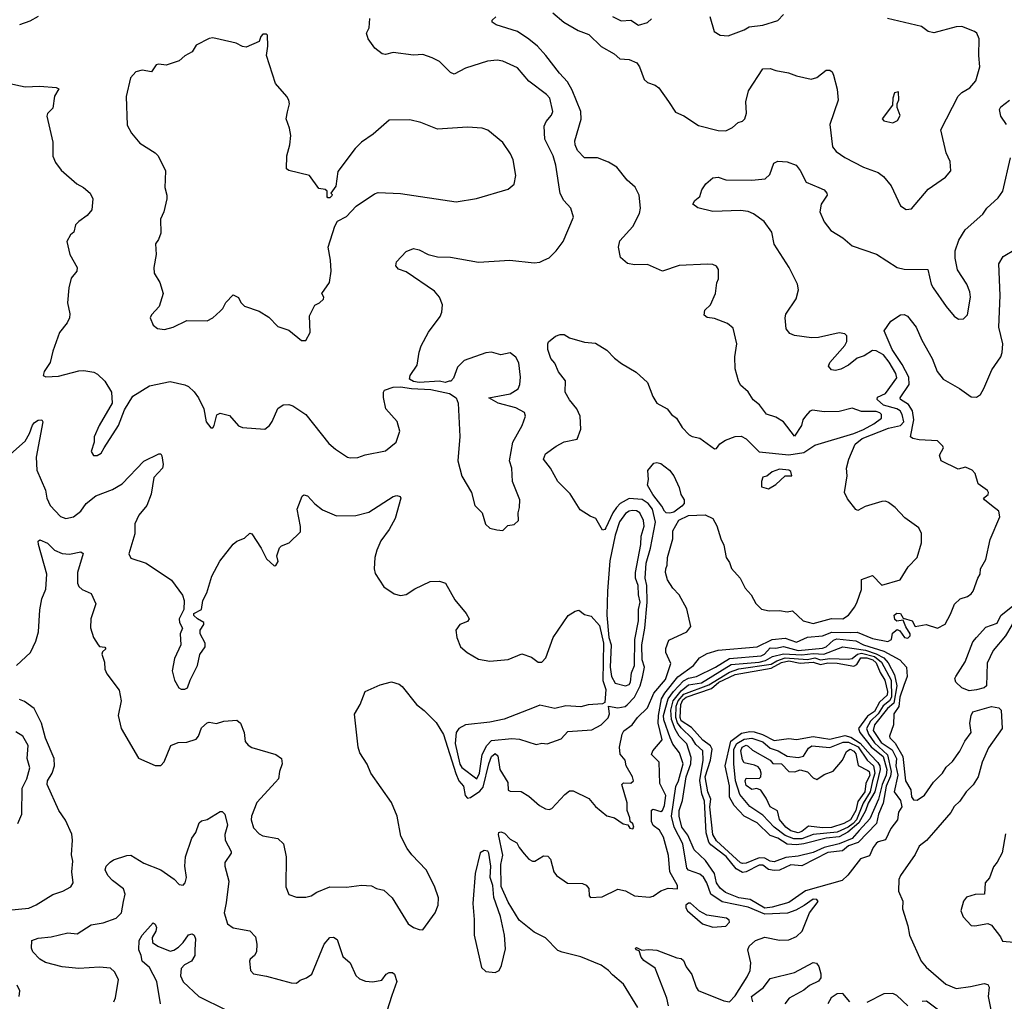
# Model space of a CAD drawing. Extents: x 1839239 to 1929705, y 762242 to 910352.
# Tile 358 of 429: x 1888586 to 1893884, y 864619 to 869898. Entities that reach past the tile are written whole.
import ezdxf

# ---------------------------------------------------------------- set-up
doc = ezdxf.new("R2010")
doc.units = 0

msp = doc.modelspace()

# ---------------------------------------------------------------- linework, layer by layer
at = {"layer": '0CON10XD'}
for points in [[(1888685, 869915.8), (1888640.3, 869889.7), (1888585, 869870.8)], [(1888905, 868813.3), (1888886.7, 868795), (1888876.7, 868755), (1888860, 868740), (1888840, 868705), (1888856.7, 868635), (1888896.2, 868565), (1888893.8, 868545), (1888863, 868507), (1888850.8, 868455), (1888843.1, 868375), (1888855.9, 868315.9), (1888854, 868295), (1888842.3, 868267.7), (1888801.2, 868215), (1888763.8, 868115), (1888750.8, 868055), (1888718, 868005), (1888713.3, 867985), (1888726.4, 867976.4), (1888795, 867981.1), (1888905, 868009.1), (1888930.5, 868010.5), (1888985, 868002.5), (1889005, 867992), (1889044.5, 867954.5), (1889080, 867895), (1889084, 867835), (1889014, 867715), (1888987.5, 867655), (1888987.5, 867625), (1888971.2, 867575), (1888983.9, 867553.9), (1889003.6, 867553.6), (1889025, 867566.7), (1889040, 867595), (1889117.5, 867715), (1889150.2, 867799.8), (1889195, 867872.5), (1889285, 867929.4), (1889395, 867952.5), (1889474.6, 867934.6), (1889494.5, 867924.5), (1889525, 867896), (1889547.5, 867865), (1889576.7, 867805), (1889588.8, 867735), (1889615, 867703.3), (1889625, 867702.5), (1889633.3, 867715), (1889647.7, 867772.3), (1889665, 867781.2), (1889715, 867770), (1889764.3, 867714.3), (1889785, 867704), (1889905, 867696.2), (1889930, 867715), (1889945, 867737.5), (1889975, 867806.7), (1890004.2, 867825.8), (1890035, 867827.5), (1890055, 867820.8), (1890125.8, 867775), (1890249.2, 867619.2), (1890285, 867588.6), (1890350, 867545), (1890365, 867540.8), (1890405, 867542.9), (1890445, 867557.1), (1890555, 867579.2), (1890612.5, 867625), (1890631.9, 867685), (1890616.6, 867736.6), (1890556.2, 867805), (1890543.6, 867866.4), (1890543.3, 867895), (1890548.8, 867905), (1890595, 867921.1), (1890635, 867923.6), (1890695, 867913.5), (1890798.8, 867908.8), (1890898.3, 867888.3), (1890933.8, 867865), (1890945.8, 867835.8), (1890954.5, 867655.5), (1890943.1, 867525), (1890965, 867442.5), (1891018, 867355), (1891035.8, 867285.8), (1891073.8, 867245), (1891093.3, 867185), (1891115, 867163.3), (1891153.6, 867153.6), (1891185, 867150), (1891213, 867177), (1891247, 867183), (1891270, 867205), (1891267.5, 867245), (1891276.1, 867273.9), (1891276.9, 867315), (1891236.9, 867415), (1891233.3, 867485), (1891220.9, 867525), (1891238.9, 867625), (1891290.3, 867715), (1891307.6, 867765), (1891301.5, 867785), (1891255, 867811), (1891161.2, 867835), (1891110, 867865), (1891225, 867885.5), (1891267.9, 867912.1), (1891277.1, 867935), (1891281.1, 867975), (1891272.4, 868052.4), (1891255, 868082.5), (1891225, 868106.2), (1891175, 868094.6), (1891125, 868110), (1891095, 868106.9), (1890977.5, 868065), (1890941.7, 868028.3), (1890920.5, 867969.5), (1890906.1, 867953.9), (1890897, 867953), (1890875, 867947.5), (1890845, 867953.3), (1890735, 867946.2), (1890705, 867951.2), (1890683.3, 867965), (1890687.5, 867985), (1890725, 868040), (1890735, 868110), (1890746.1, 868143.9), (1890785, 868216.7), (1890848.3, 868301.7), (1890857.5, 868325), (1890861.4, 868365), (1890844.2, 868405), (1890817.6, 868437.6), (1890665, 868542), (1890625, 868556.7), (1890610, 868575), (1890613.3, 868595), (1890665, 868651.2), (1890705, 868667.5), (1890735, 868660.8), (1890784.5, 868634.5), (1890835, 868622.9), (1890905, 868620), (1891055, 868593.1), (1891224.3, 868604.3), (1891355, 868590.8), (1891385, 868594), (1891406, 868604), (1891435, 868616.7), (1891473.3, 868655), (1891510, 868705), (1891566, 868835), (1891551.2, 868885), (1891514, 868925), (1891493.8, 868963.8), (1891471.8, 869115), (1891457.3, 869165), (1891412.5, 869255), (1891407.3, 869325), (1891419.2, 869350.8), (1891448.1, 869385), (1891454.4, 869405), (1891438.1, 869475), (1891420, 869495), (1891325, 869567.5), (1891265, 869638.6), (1891185, 869674.4), (1891155, 869680), (1891102.5, 869675), (1890985, 869636.9), (1890924.3, 869604.3), (1890905, 869614), (1890845, 869672.9), (1890805, 869692), (1890755, 869711.2), (1890705, 869707.5), (1890595, 869721.1), (1890555, 869710.8), (1890535.8, 869714.2), (1890496.2, 869745), (1890461.1, 869795), (1890452.9, 869825), (1890466.5, 869855), (1890470, 869905)], [(1892287.7, 868582.3), (1892134.1, 868575.9), (1892045, 868546), (1891965, 868581.1), (1891895, 868579.4), (1891856.6, 868586.6), (1891818.5, 868618.5), (1891807.7, 868675), (1891815, 868708.8), (1891885, 868786), (1891921.9, 868855), (1891926.9, 868885), (1891918.9, 868955), (1891897.9, 868997.9), (1891855.6, 869035), (1891800, 869105), (1891755, 869131.8), (1891695, 869154.6), (1891625, 869155.7), (1891586.9, 869195), (1891574.5, 869225), (1891573.2, 869246.8), (1891606.6, 869363.4), (1891604.7, 869405), (1891559, 869519), (1891532.9, 869562.9), (1891489.9, 869609.9), (1891417.5, 869705), (1891372.2, 869755), (1891325, 869793.6), (1891265, 869834.4), (1891150.7, 869870.7), (1891127.5, 869885), (1891127.5, 869895), (1891147.3, 869912.7)], [(1891454.2, 869935), (1891514.6, 869884.6), (1891590.5, 869840.5), (1891647.7, 869817.7), (1891714.3, 869754.3), (1891784.5, 869714.5), (1891815, 869688), (1891865, 869684.3), (1891906.2, 869666.2), (1891921.9, 869645), (1891947, 869577), (1891965, 869560.8), (1892005, 869546.7), (1892025, 869531.9), (1892077.8, 869457.8), (1892115, 869400), (1892160, 869380), (1892238.8, 869328.8), (1892345, 869301.9), (1892385, 869300.8), (1892422.1, 869317.9), (1892451.9, 869345), (1892475, 869352.2), (1892488.6, 869365), (1892497.1, 869395), (1892493.6, 869456.4), (1892507.5, 869515), (1892585, 869633.3), (1892625, 869636), (1892655, 869624), (1892722.7, 869612.7), (1892765, 869596.2), (1892845, 869578.8), (1892875, 869586.7), (1892925, 869626.2), (1892945, 869626.7), (1892957.5, 869617.5), (1892965, 869600), (1892983.8, 869525), (1892990.8, 869465), (1892945.8, 869335), (1892960, 869215), (1892979.4, 869189.4), (1893025, 869157.1), (1893126.7, 869105), (1893205, 869075.7), (1893234, 869055), (1893274.4, 869004.4), (1893325, 868896.7), (1893356.4, 868876.4), (1893385, 868881.2), (1893475, 868986), (1893568.3, 869051.7), (1893596, 869085), (1893592, 869135), (1893571.7, 869181.7), (1893542.2, 869305), (1893635, 869485.8), (1893655, 869506.9), (1893698.6, 869531.4), (1893730.2, 869569.8), (1893753.1, 869645), (1893746.9, 869705), (1893749.2, 869795), (1893736.2, 869825), (1893723.3, 869835), (1893655, 869862), (1893625, 869860), (1893505, 869828), (1893475, 869834.3), (1893438.8, 869861.2), (1893255, 869904.5)], [(1891775, 869915.7), (1891822.4, 869892.4), (1891875, 869895.5), (1891915, 869869.1), (1891965, 869882.5), (1891985, 869903.3)], [(1892298.8, 869915), (1892322.5, 869835), (1892355, 869814), (1892398.3, 869811.7), (1892485, 869844.3), (1892510.3, 869859.7), (1892585, 869867.9), (1892665, 869894.4), (1892695.8, 869925)], [(1890102.3, 868172.3), (1890125, 868173.3), (1890148.8, 868215), (1890146.2, 868305), (1890175, 868362.5), (1890200, 868375), (1890220, 868395), (1890222.5, 868405), (1890211.2, 868425), (1890252.9, 868485), (1890261.4, 868545), (1890258.5, 868605), (1890245.7, 868675), (1890282.4, 868787.6), (1890296.2, 868815), (1890345, 868840), (1890397.5, 868895), (1890495, 868961.2), (1890515, 868968), (1890635, 868964), (1890935, 868919.2), (1891043.2, 868936.8), (1891215, 868986.2), (1891245.9, 869014.1), (1891255, 869060), (1891241.1, 869145), (1891227, 869177), (1891185, 869238), (1891105, 869304), (1891075, 869314), (1890995, 869319.2), (1890835, 869309.2), (1890745, 869345.8), (1890685, 869358.8), (1890575, 869356.7), (1890487.3, 869282.7), (1890425, 869240), (1890391.2, 869205), (1890298.8, 869081.2), (1890287.3, 869002.7), (1890260, 868965), (1890267, 868957), (1890265, 868950), (1890255, 868940), (1890245, 868940), (1890240, 868945), (1890240, 868975), (1890230, 868985), (1890195, 868990), (1890145, 869060), (1890035, 869086.2), (1890021.2, 869095), (1890024, 869165), (1890040, 869225), (1890044.2, 869275), (1890038.6, 869315), (1890020, 869365), (1890027, 869403), (1890037.5, 869445), (1890034.2, 869465), (1890024, 869485), (1889962.5, 869555), (1889914.2, 869705), (1889921.2, 869755), (1889920, 869815), (1889915, 869820), (1889895, 869820), (1889883, 869807), (1889875, 869780), (1889805, 869750), (1889785, 869753.3), (1889751.3, 869771.3), (1889665, 869792), (1889625, 869801.2), (1889605, 869796.2), (1889535, 869761.2), (1889513.8, 869725), (1889475, 869703.8), (1889445, 869675.8), (1889375, 869653.8), (1889335, 869658.8), (1889320, 869655), (1889295, 869617.5), (1889245, 869626.7), (1889211.7, 869618.3), (1889183.3, 869585), (1889159.2, 869485), (1889165, 869330), (1889187.7, 869287.7), (1889233, 869233), (1889315, 869181.2), (1889331.2, 869165), (1889371.2, 869085), (1889369.3, 869039.3), (1889368, 868995), (1889378.8, 868955), (1889378, 868935), (1889361.2, 868865), (1889344, 868825), (1889345, 868750), (1889333.6, 868716.4), (1889317, 868693), (1889320, 868635), (1889307.5, 868565), (1889310, 868535), (1889340, 868485), (1889358, 868425), (1889335.8, 868355), (1889295, 868311.2), (1889287.5, 868295), (1889304.4, 868254.4), (1889327, 868237), (1889365, 868230.8), (1889412.5, 868245), (1889485, 868280), (1889595, 868278.8), (1889625, 868293.8), (1889665, 868330), (1889680, 868345), (1889695, 868377.5), (1889735, 868417.5), (1889763, 868403), (1889776.4, 868376.4), (1889795, 868357.5), (1889875, 868330), (1889927.3, 868297.3), (1889975, 868247.5), (1890035, 868228.8), (1890102.3, 868172.3)], [(1888525, 869556), (1888616.4, 869536.4), (1888695, 869540), (1888783, 869533), (1888796.1, 869526.1), (1888773.1, 869486.9), (1888765, 869422.5), (1888735.9, 869394.1), (1888731.7, 869378.3), (1888765, 869240), (1888764.5, 869164.5), (1888779.1, 869129.1), (1888809.1, 869089.1), (1888893.3, 869015), (1888930, 868995), (1888965.7, 868965.7), (1888980, 868935), (1888973.8, 868875), (1888948.8, 868845), (1888905, 868813.3)], [(1893285, 869344), (1893310, 869355), (1893323, 869383), (1893307.5, 869425), (1893307.5, 869445), (1893317, 869467), (1893315, 869510), (1893292.5, 869505), (1893283.3, 869475), (1893281.7, 869438.3), (1893227.5, 869365), (1893235, 869353.3), (1893285, 869344)], [(1893895.6, 869335), (1893865, 869378.8), (1893857.5, 869415), (1893865, 869430), (1893912.5, 869465)], [(1890817.7, 865237.7), (1890773.8, 865325), (1890695.6, 865405.6), (1890670.7, 865440.7), (1890636.6, 865506.6), (1890616.7, 865615), (1890587.2, 865687.2), (1890475.4, 865845.4), (1890455, 865894), (1890416.4, 865955), (1890407.3, 865985), (1890387.1, 866162.9), (1890418.9, 866215), (1890444.6, 866285), (1890525, 866319.7), (1890586.8, 866336.8), (1890627.5, 866325), (1890645, 866311.2), (1890721.2, 866215), (1890763.2, 866183.2), (1890827.4, 866117.4), (1890867, 866053), (1890932.8, 865842.8), (1890949, 865805), (1890974.2, 865775), (1890982.5, 865725), (1890995, 865711.6), (1891011.9, 865715), (1891061.6, 865748.4), (1891080.5, 865769.5), (1891110.1, 865895), (1891125.2, 865934.8), (1891145, 865950.4), (1891158.3, 865938.3), (1891169.8, 865865), (1891211.8, 865795), (1891213.6, 865753.6), (1891225, 865748.5), (1891285, 865747.1), (1891325, 865722), (1891382.3, 865672.3), (1891415, 865654.4), (1891435, 865650), (1891450, 865655), (1891519.7, 865730.3), (1891545, 865750), (1891565, 865750), (1891649.1, 865709.1), (1891685, 865666.7), (1891745, 865616.2), (1891785.8, 865605.8), (1891833, 865573), (1891858.3, 865568.3), (1891869.3, 865549.3), (1891885, 865546.7), (1891890, 865555), (1891885, 865572.5), (1891870, 865585), (1891869.2, 865605), (1891854.6, 865644.6), (1891855, 865686.7), (1891825.7, 865784.3), (1891835, 865794.2), (1891875, 865792.5), (1891888.1, 865805), (1891883.1, 865825), (1891849.4, 865885), (1891843.3, 865915), (1891817.3, 865947.3), (1891812.9, 865985), (1891828.6, 866055), (1891837.5, 866072.5), (1891881.2, 866105), (1891910.6, 866145), (1891963.3, 866196.7), (1891998.9, 866275), (1892061.4, 866348.6), (1892089.5, 866435), (1892062.3, 866495), (1892063.5, 866516.5), (1892078.6, 866561.4), (1892175.8, 866605), (1892198.1, 866635), (1892175, 866730), (1892134.2, 866804.2), (1892099.7, 866839.7), (1892072.4, 866885), (1892060.4, 866925), (1892063.4, 866945), (1892070.5, 866965), (1892071.8, 867005), (1892101.1, 867105), (1892100.6, 867149.4), (1892133.1, 867206.9), (1892185, 867230.5), (1892275, 867235.7), (1892315.5, 867215.5), (1892336.5, 867175), (1892358.3, 867105), (1892375, 867071.9), (1892387.1, 867005), (1892405, 866978.2), (1892415.6, 866945.6), (1892463.4, 866895), (1892490.1, 866840.1), (1892521.1, 866805), (1892547.9, 866757.9), (1892578.3, 866728.3), (1892618.6, 866718.6), (1892675, 866719.7), (1892715, 866713.3), (1892745, 866718.1), (1892801.4, 866665), (1892855, 866650.2), (1892955, 866678.1), (1893015, 866675.9), (1893045, 866695.8), (1893080.2, 866739.8), (1893092.7, 866767.3), (1893115.9, 866834.1), (1893115, 866886.7), (1893175, 866908.6), (1893225, 866856), (1893323.3, 866885), (1893365.8, 866955), (1893415, 867006.2), (1893438.5, 867085), (1893439.2, 867135), (1893424, 867165), (1893348.3, 867218.3), (1893296.7, 867275), (1893260.7, 867300.7), (1893245, 867308.1), (1893225, 867306.5), (1893135, 867279.1), (1893095, 867258.6), (1893085, 867263.3), (1893040.8, 867320.8), (1893023.4, 867355), (1893038.6, 867445), (1893034.2, 867485), (1893047.8, 867535), (1893080.9, 867615), (1893120, 867645), (1893260.9, 867700.9), (1893325.1, 867714.9), (1893342.6, 867735), (1893334.7, 867774.7), (1893323.1, 867795), (1893305, 867805.8), (1893233.9, 867825), (1893199.8, 867855), (1893201.5, 867868.5), (1893245, 867886.7), (1893305, 867971.2), (1893300, 867995), (1893265, 868056.7), (1893234.6, 868095), (1893195, 868117.3), (1893175, 868119), (1893129.5, 868090.5), (1893092.9, 868077.1), (1893045, 868040.3), (1893005, 868018.9), (1892975, 868012), (1892953.3, 868015), (1892938, 868035), (1892944.4, 868055), (1893026.7, 868145), (1893037.1, 868167.1), (1893037, 868197), (1893025, 868209.2), (1892995, 868213.1), (1892885, 868188.5), (1892846.4, 868186.4), (1892755, 868200), (1892729.3, 868209.3), (1892710, 868235), (1892704, 868295), (1892708, 868315), (1892763.2, 868396.8), (1892775.8, 868445), (1892770.8, 868475), (1892725.8, 868565), (1892645, 868691.2), (1892633.6, 868755), (1892591.7, 868811.7), (1892535, 868852.9), (1892505, 868866.7), (1892465, 868871.1), (1892315, 868866.4), (1892235, 868886.9), (1892208, 868905), (1892219.2, 868925), (1892245, 868946.9), (1892257.1, 868982.9), (1892278.8, 869015), (1892315, 869048), (1892345, 869050.6), (1892385, 869037.3), (1892524.7, 869035.3), (1892597.1, 869042.9), (1892623.1, 869065), (1892644.5, 869125.5), (1892665, 869137.5), (1892715, 869134.3), (1892763.8, 869115), (1892786.4, 869086.4), (1892817.5, 869025), (1892885.4, 868995.4), (1892915, 868982.9), (1892929.2, 868965), (1892930, 868955), (1892898.8, 868905), (1892890.8, 868865), (1892915, 868811.2), (1892950.8, 868765), (1893015, 868724.5), (1893065, 868682.3), (1893196.3, 868636.3), (1893306.7, 868565), (1893345, 868555.5), (1893472.5, 868555), (1893490, 868475), (1893501.4, 868455), (1893571.4, 868355), (1893615, 868303.8), (1893637.7, 868287.7), (1893665, 868288.8), (1893685, 868310), (1893702.2, 868405), (1893698.5, 868435), (1893682.2, 868475), (1893632.4, 868552.4), (1893620, 868615), (1893620, 868655), (1893638.6, 868711.4), (1893672.7, 868767.3), (1893768.7, 868851.3), (1893790.6, 868885), (1893851, 868939), (1893876.4, 868975), (1893918, 869155)], [(1891911.9, 864585), (1891835, 864710), (1891775, 864760), (1891755, 864784.4), (1891715, 864812.5), (1891605, 864858.1), (1891505, 864881.9), (1891482.4, 864892.4), (1891415, 864960.5), (1891355, 864990.5), (1891274.4, 865055), (1891215, 865150.8), (1891176.3, 865236.3), (1891175.8, 865355), (1891186.1, 865405), (1891161.8, 865515), (1891165, 865525.8), (1891175, 865530), (1891195, 865523.1), (1891225, 865490.8), (1891260.9, 865470.9), (1891273.1, 865445), (1891301.1, 865411.1), (1891325, 865382.9), (1891345, 865371.4), (1891357.8, 865372.2), (1891405, 865400.8), (1891428.7, 865398.7), (1891442.2, 865382.2), (1891460.6, 865315), (1891475, 865295.8), (1891534, 865254), (1891615, 865251.4), (1891633.6, 865243.6), (1891648.5, 865225), (1891650, 865185), (1891656.8, 865176.8), (1891720.3, 865179.7), (1891805, 865222.2), (1891845, 865212.9), (1891895, 865185.5), (1891975, 865179.4), (1891995, 865183.1), (1892036.6, 865213.4), (1892075, 865226.9), (1892125, 865222.5), (1892125, 865241.2), (1892083.8, 865315), (1892076.7, 865403.3), (1892050.5, 865500.5), (1892029.5, 865539.5), (1891994.1, 865564.1), (1891984.8, 865585), (1891985, 865646.7), (1891995, 865651.2), (1892035, 865639.5), (1892045.2, 865644.8), (1892055, 865671.2), (1892062.8, 865725), (1892029.6, 865789.6), (1892027.5, 865905), (1891986.2, 865946.2), (1891992.2, 865965), (1892042.7, 866025), (1892021.5, 866115), (1892023, 866155), (1892039.8, 866245), (1892056.7, 866275), (1892126.7, 866363.3), (1892211.2, 866425), (1892243.2, 866465), (1892285, 866489.3), (1892345, 866506.9), (1892555, 866525.2), (1892635, 866564.6), (1892705, 866571.9), (1892765, 866550.6), (1892825, 866577.6), (1892905, 866583.9), (1892956.4, 866603.6), (1893055, 866601.8), (1893093.1, 866603.1), (1893175, 866570.3), (1893256.5, 866553.5), (1893276.4, 866563.6), (1893281.7, 866598.3), (1893307.3, 866617.3), (1893321.1, 866611.1), (1893346.7, 866575), (1893365, 866571.8), (1893378.1, 866585), (1893378, 866595), (1893353.3, 866633.3), (1893339.2, 866669.2), (1893305, 866662.5), (1893295, 866672), (1893290.7, 866695), (1893305, 866706.8), (1893325, 866703.6), (1893340, 866680), (1893388, 866665), (1893405, 866633.8), (1893464.2, 866644.2), (1893523.9, 866626.1), (1893565, 866646.7), (1893595, 866700), (1893615.6, 866755), (1893646.4, 866783.6), (1893685.2, 866794.8), (1893705, 866810.9), (1893716.3, 866825), (1893740.6, 866895), (1893754.1, 866915), (1893755.2, 866945), (1893785.2, 866995), (1893807.6, 867102.4), (1893859.1, 867225), (1893854.4, 867255), (1893815.6, 867285.6), (1893776.7, 867315), (1893772.5, 867325), (1893796.7, 867345), (1893798.8, 867355), (1893793.3, 867365), (1893742.5, 867402.5), (1893727.3, 867457.3), (1893711.8, 867475), (1893675, 867491.7), (1893635, 867480.7), (1893544.5, 867524.5), (1893536, 867555), (1893556.7, 867595), (1893553.8, 867605), (1893525, 867632.5), (1893425, 867638.2), (1893392.5, 867645), (1893378.8, 867655), (1893397.5, 867745), (1893389.2, 867795), (1893368.2, 867828.2), (1893326.1, 867855), (1893322.7, 867865), (1893372.2, 867935), (1893369.4, 867975), (1893333.5, 868043.5), (1893280.6, 868125), (1893237.2, 868225), (1893273.2, 868276.8), (1893325, 868310), (1893345, 868312), (1893362.7, 868302.7), (1893410, 868245), (1893440.6, 868175), (1893495, 868076.2), (1893523.1, 868005), (1893555, 867964.3), (1893643.7, 867913.7), (1893705, 867869.4), (1893735, 867866.9), (1893755, 867882.9), (1893774.5, 867915), (1893816.4, 868015), (1893864.4, 868085), (1893872.8, 868107.2), (1893875.4, 868155), (1893854.8, 868245), (1893862.5, 868415), (1893854.2, 868585), (1893878, 868625), (1893945, 868664.4)], [(1888505, 867533.1), (1888615, 867630.4), (1888638.5, 867671.5), (1888655, 867716.9), (1888665, 867731.5), (1888685, 867744.4), (1888706.1, 867746.1), (1888710, 867735), (1888674.4, 867545), (1888678.5, 867475), (1888725, 867368), (1888732.3, 867325), (1888749.5, 867285), (1888805, 867225.8), (1888835, 867215.6), (1888875, 867223.3), (1888914.4, 867255), (1888944.2, 867295.8), (1888995, 867336.9), (1889085, 867371.8), (1889138.1, 867401.9), (1889255, 867524.2), (1889335, 867563.3), (1889345, 867562.5), (1889351.7, 867551.7), (1889358.6, 867505), (1889354.4, 867485), (1889308.2, 867435), (1889293.1, 867346.9), (1889270.8, 867285), (1889227.5, 867232.5), (1889205.9, 867185.9), (1889205, 867132.5), (1889174, 867025), (1889185, 867002), (1889266.2, 866975), (1889403, 866883), (1889462.7, 866802.7), (1889471.2, 866775), (1889470, 866725), (1889443.8, 866675), (1889446.7, 866655), (1889462.5, 866625), (1889450, 866595), (1889452.5, 866535), (1889418.3, 866461.7), (1889406.2, 866395), (1889418.8, 866345), (1889443.3, 866305), (1889455, 866296.7), (1889475, 866296.7), (1889488.8, 866305), (1889502.9, 866345), (1889542.5, 866425), (1889555.8, 866484.2), (1889583.8, 866525), (1889583.8, 866545), (1889557.5, 866595), (1889557.5, 866615), (1889577.5, 866645), (1889576.7, 866655), (1889542.5, 866675), (1889524, 866694), (1889522.5, 866705), (1889563.6, 866726.4), (1889571.2, 866775), (1889594, 866815), (1889620, 866905), (1889663.8, 866985), (1889735, 867076.7), (1889755, 867093.8), (1889795, 867110), (1889825, 867136.7), (1889835, 867133.3), (1889886.2, 867055), (1889915, 866997.5), (1889955, 866960), (1889965, 866962.5), (1889976.1, 866983.9), (1889970, 867015), (1889985, 867056.7), (1889995, 867068.8), (1890036.7, 867085), (1890096.6, 867143.4), (1890097.9, 867172.1), (1890080, 867265), (1890106.7, 867335), (1890115, 867343.3), (1890135, 867336.7), (1890175, 867293.8), (1890215, 867262), (1890290.3, 867230.3), (1890395, 867231.9), (1890465, 867250), (1890595, 867333.8), (1890615, 867338.8), (1890633, 867333), (1890636.7, 867325), (1890605.6, 867215), (1890575, 867155.8), (1890529.4, 867095), (1890508.1, 867045), (1890496.9, 867005), (1890493.3, 866945), (1890498.9, 866918.9), (1890545, 866848), (1890600.9, 866810.9), (1890635, 866800.8), (1890665, 866805.8), (1890712.4, 866837.6), (1890795, 866876.9), (1890845, 866877.5), (1890877.7, 866867.7), (1890927.4, 866777.4), (1890989.2, 866705), (1891003.8, 866675), (1890995, 866662), (1890954.2, 866645.8), (1890932.5, 866615), (1890937.5, 866575), (1890957.5, 866525), (1890994.2, 866494.2), (1891055, 866458), (1891115, 866448), (1891215, 866456.2), (1891287.7, 866487.7), (1891339.5, 866469.5), (1891375, 866443.3), (1891395, 866442.5), (1891416.7, 866465), (1891457.1, 866575), (1891536.4, 866693.6), (1891575, 866717.5), (1891595, 866722), (1891625, 866698), (1891660.3, 866690.3), (1891705, 866639.4), (1891727.2, 866545), (1891724.5, 866344.5), (1891740.7, 866295), (1891734, 866226), (1891722.3, 866217.7), (1891645, 866212.9), (1891605, 866202.5), (1891525, 866208), (1891465, 866193.5), (1891385, 866211.9), (1891355, 866199.5), (1891193.6, 866136.4), (1891115, 866120.5), (1890984.2, 866105.8), (1890948.3, 866085), (1890934.8, 866065), (1890929.9, 866005), (1890955, 865893.8), (1890965.1, 865875.1), (1891045, 865815.9), (1891059.6, 865845), (1891074.1, 865945), (1891099.5, 865995), (1891125, 866021), (1891235, 866032), (1891275, 866027.5), (1891365, 866000.5), (1891395, 866007.4), (1891425, 866003), (1891499.8, 866030.2), (1891535, 866068.8), (1891665, 866077.7), (1891714.2, 866105), (1891752.5, 866142.5), (1891760, 866165), (1891753.8, 866205), (1891805, 866197.6), (1891844.7, 866204.7), (1891855, 866212.7), (1891894.8, 866255), (1891925.1, 866314.9), (1891937.5, 866362.5), (1891948, 866415), (1891935.5, 866455.5), (1891934.2, 866535), (1891950.4, 866625), (1891962.6, 866765), (1891960.9, 866855), (1891952.3, 866895), (1891957.5, 866975), (1891979.7, 867055), (1892006.4, 867195), (1891991.2, 867265), (1891967.8, 867295), (1891935, 867317.1), (1891865, 867323.1), (1891816.8, 867295), (1891797, 867275), (1891776.8, 867245), (1891740.6, 867165), (1891735, 867156), (1891722.7, 867152.7), (1891686, 867215), (1891655, 867228), (1891602.6, 867262.6), (1891547.6, 867347.6), (1891481.9, 867415), (1891441.9, 867485), (1891404.4, 867535), (1891415, 867563.8), (1891473.3, 867605), (1891515, 867627.5), (1891585, 867642.5), (1891606, 867695), (1891601.4, 867765), (1891584.3, 867805), (1891543.7, 867853.7), (1891521.9, 867895), (1891522.5, 867955), (1891484.7, 868004.7), (1891465, 868050), (1891444.5, 868075), (1891427.3, 868125), (1891427.3, 868155), (1891431.8, 868165), (1891470, 868195), (1891495, 868205.3), (1891515, 868204.4), (1891545, 868187.1), (1891625, 868163.8), (1891685, 868158), (1891745, 868120), (1891786.8, 868076.8), (1891825, 868048), (1891902.4, 868002.4), (1891965, 867946), (1891992, 867872), (1892014.6, 867834.6), (1892070, 867805), (1892093.8, 867775), (1892120, 867755), (1892150.8, 867705), (1892189.2, 867665), (1892205, 867655.6), (1892246.4, 867646.4), (1892325, 867590), (1892335, 867592.5), (1892354.1, 867615.9), (1892384.4, 867635.6), (1892435, 867655.6), (1892467.5, 867657.5), (1892495, 867643.8), (1892565, 867574), (1892725, 867558.2), (1892805, 867570.6), (1892865, 867609.5), (1893075, 867671.7), (1893125.9, 867694.1), (1893182.8, 867725), (1893222.3, 867755), (1893222.9, 867775), (1893215, 867782.9), (1893195, 867790.2), (1893115, 867791), (1893065, 867807.9), (1892995, 867790.2), (1892915, 867788.5), (1892851.4, 867798.6), (1892837.7, 867792.3), (1892813.8, 867766.2), (1892800.6, 867745), (1892792.7, 867715), (1892755, 867657.5), (1892696.2, 867735), (1892655, 867760), (1892605, 867776.2), (1892567, 867827), (1892532.7, 867852.7), (1892505, 867896.7), (1892465, 867932.5), (1892453.8, 867955), (1892435, 868020), (1892433.6, 868085), (1892444.5, 868155), (1892425, 868238), (1892395, 868264.2), (1892325, 868291.5), (1892285, 868295.5), (1892269.6, 868309.6), (1892273.3, 868335), (1892302.5, 868365), (1892330, 868425), (1892337.3, 868482.7), (1892346, 868505), (1892346.7, 868555), (1892335, 868572.5), (1892315, 868581.2), (1892287.7, 868582.3)], [(1892085, 867243.9), (1892065, 867245.4), (1892055, 867254.5), (1892042, 867282), (1891992.7, 867345), (1891963.8, 867395), (1891970, 867425), (1891966.1, 867473.9), (1891998, 867512), (1892015, 867515.7), (1892035, 867510.8), (1892083.3, 867475), (1892105.6, 867445), (1892135, 867381.1), (1892143.7, 867343.7), (1892161.8, 867315), (1892160.6, 867295), (1892149.2, 867280.8), (1892105, 867248.7), (1892085, 867243.9)], [(1892615, 867374.3), (1892655, 867397.5), (1892705, 867443.8), (1892740, 867445), (1892735, 867467.5), (1892725, 867476), (1892675, 867480.8), (1892634.3, 867465.7), (1892607, 867443), (1892585, 867437.5), (1892577.5, 867415), (1892577.5, 867385), (1892615, 867374.3)], [(1891845, 866314.8), (1891865, 866322.4), (1891872.6, 866335), (1891878.4, 866385), (1891894.9, 866425), (1891895.4, 866565), (1891915.6, 866664.4), (1891915.1, 866725), (1891924, 866765), (1891915.5, 866804.5), (1891914.4, 866854.4), (1891899.9, 866895), (1891899.9, 866925), (1891928.2, 867075), (1891930.7, 867119.3), (1891946.7, 867173.3), (1891942.4, 867205), (1891923.4, 867245), (1891905, 867256), (1891882.3, 867257.7), (1891865, 867254.8), (1891845, 867241.8), (1891812.9, 867197.1), (1891789.3, 867125), (1891762.2, 866987.8), (1891748.8, 866825), (1891745.6, 866695), (1891756.2, 866575), (1891767.9, 866535), (1891762.5, 866415), (1891769.6, 866365), (1891790.4, 866330.4), (1891845, 866314.8)], [(1888568.8, 866425), (1888644.6, 866495), (1888673.2, 866555), (1888687.9, 866605), (1888695.4, 866724.6), (1888706, 866784), (1888726.4, 866835), (1888732.5, 866915), (1888687.1, 867075), (1888686.2, 867093.8), (1888695, 867101.2), (1888735, 867082.5), (1888774, 867044), (1888815, 867027.5), (1888855, 867022.7), (1888915.5, 867035.5), (1888927.8, 867027.8), (1888896.7, 866925), (1888897.5, 866867.5), (1888905, 866850), (1888922.8, 866832.8), (1888971.2, 866811.2), (1888995.6, 866755.6), (1888969.4, 866675), (1888967.9, 866627.9), (1888984, 866575), (1889008.8, 866535), (1889015, 866526.7), (1889045, 866522.5), (1889050, 866515), (1889031.2, 866498.8), (1889028.6, 866485), (1889042.1, 866442.1), (1889044.4, 866405), (1889055, 866380), (1889121.2, 866291.2), (1889132.6, 866235), (1889115.4, 866155), (1889132.7, 866085), (1889225, 865926), (1889315, 865886.2), (1889345, 865886.2), (1889364.2, 865905.8), (1889400, 865995), (1889439.7, 866010.3), (1889485, 866011.5), (1889535, 866027.8), (1889548.5, 866045), (1889565, 866089.4), (1889594.2, 866115.8), (1889605, 866119.6), (1889645, 866113.3), (1889685, 866126), (1889755, 866130), (1889774, 866115), (1889794, 866065), (1889800, 866015), (1889815, 865996), (1889835, 865982.9), (1889965, 865945.7), (1889994.3, 865924.3), (1889998.1, 865895), (1889983.6, 865855), (1889978.1, 865815), (1889963.3, 865796.7), (1889862.4, 865687.6), (1889833.3, 865615), (1889831.2, 865595), (1889845, 865550.8), (1889875, 865518.9), (1889895, 865509.1), (1889974.6, 865494.6), (1890005, 865466.2), (1890019.1, 865395), (1890018.8, 865235), (1890035, 865193.8), (1890075, 865178), (1890125, 865178.8), (1890155, 865186), (1890185, 865205.8), (1890255, 865234.4), (1890345, 865232.2), (1890425, 865244), (1890479.1, 865239.1), (1890506.7, 865225), (1890545, 865215.8), (1890590, 865175), (1890676.2, 865035), (1890705, 865015.8), (1890735, 865004), (1890755, 865003.3), (1890822.5, 865095), (1890837.5, 865135), (1890840, 865175), (1890817.7, 865237.7)], [(1893695, 866287.9), (1893654.5, 866305), (1893623.5, 866335), (1893618.6, 866355), (1893622.9, 866365), (1893673.6, 866445), (1893715, 866551.2), (1893735, 866576), (1893785, 866631.2), (1893845, 866652.5), (1893866.1, 866693.9), (1893965, 866773.3), (1893974, 866764), (1893974.4, 866745), (1893925, 866642), (1893890, 866585), (1893824.6, 866505.4), (1893792.4, 866437.6), (1893787.3, 866315), (1893775, 866303.9), (1893735, 866293.7), (1893695, 866287.9)], [(1892076.5, 864595), (1892067.6, 864635), (1892005, 864797.1), (1891945, 864838.5), (1891930, 864855), (1891919.3, 864889.3), (1891902.5, 864895), (1891900, 864905), (1891905, 864907.5), (1891933.6, 864893.6), (1891972.1, 864897.9), (1892015, 864893.8), (1892121.7, 864851.7), (1892145, 864848.1), (1892157.6, 864837.6), (1892173, 864803), (1892203.5, 864763.5), (1892225.3, 864695.3), (1892237.3, 864677.3), (1892375, 864621.1), (1892405, 864616), (1892435, 864648.6), (1892500.8, 864749.2), (1892516.1, 864783.9), (1892520.9, 864825), (1892504, 864895), (1892510.4, 864915), (1892545, 864946.4), (1892595, 864964), (1892675, 864947.5), (1892725, 864948.9), (1892765, 864966.9), (1892796.7, 864995), (1892836.4, 865095), (1892881.5, 865155), (1892875, 865166.4), (1892855, 865168.1), (1892806.3, 865133.7), (1892761.7, 865108.3), (1892717.7, 865092.3), (1892595, 865087.8), (1892505, 865125.4), (1892365, 865154), (1892304.5, 865194.5), (1892284.1, 865255), (1892265, 865286.3), (1892245, 865301.9), (1892185, 865323.2), (1892175, 865334.5), (1892154.2, 865465), (1892107.6, 865555), (1892094, 865615), (1892115.7, 865774.3), (1892130.9, 865805), (1892155.9, 865895), (1892136.3, 865955), (1892101.2, 866001.2), (1892086.3, 866035), (1892052.6, 866132.6), (1892050.9, 866155), (1892075.2, 866245), (1892103.5, 866285), (1892158.3, 866341.7), (1892185, 866357), (1892226.9, 866365), (1892330.2, 866415), (1892405, 866462.9), (1892575, 866476.4), (1892594, 866486), (1892625, 866518.7), (1892655, 866517.2), (1892695, 866527.6), (1892775, 866504.9), (1892905, 866518.4), (1892925, 866525.4), (1892965, 866561.3), (1892982.7, 866567.3), (1893085, 866557.9), (1893125.8, 866535), (1893235, 866501.7), (1893322.5, 866455), (1893357.5, 866415), (1893360.6, 866365), (1893342.5, 866317.5), (1893322.4, 866255), (1893316.2, 866203.8), (1893290, 866165), (1893288.2, 866105), (1893265.4, 866045), (1893267.8, 866035), (1893296.6, 866006.6), (1893338.7, 865935), (1893351.6, 865805), (1893380.4, 865755), (1893385, 865718), (1893395, 865702.5), (1893415, 865699.4), (1893455, 865727.7), (1893502.4, 865797.6), (1893551.8, 865845), (1893571.4, 865878.6), (1893605, 865907.5), (1893645, 865963.5), (1893672.4, 866017.6), (1893705.3, 866065), (1893699.1, 866115), (1893705.5, 866155), (1893715, 866175.5), (1893815, 866204.7), (1893855, 866197.6), (1893867.7, 866185), (1893872.5, 866085), (1893798.8, 865981.2), (1893765.2, 865904.8), (1893743.8, 865826.2), (1893716.7, 865783.3), (1893678.8, 865745), (1893645, 865695.4), (1893613.7, 865666.3), (1893596.5, 865633.5), (1893503.4, 865526.6), (1893465, 865483.7), (1893425, 865453.5), (1893405, 865407.3), (1893325.1, 865294.9), (1893316.3, 865273.7), (1893315, 865210.8), (1893337.6, 865157.6), (1893336.8, 865115), (1893365.6, 865025), (1893373.3, 864975), (1893437, 864835), (1893462.9, 864802.9), (1893570.1, 864710.1), (1893625, 864687.2), (1893701.4, 864698.6), (1893775, 864714.3), (1893795, 864708), (1893802, 864695), (1893796.7, 864645), (1893815.3, 864555)], [(1892595, 865120), (1892516.8, 865166.8), (1892455, 865175.7), (1892384.4, 865204.4), (1892355, 865227.3), (1892335, 865256.5), (1892324.8, 865305), (1892275.6, 865375.6), (1892215, 865432.3), (1892181.3, 865511.3), (1892148.4, 865555), (1892133.9, 865615), (1892134.7, 865644.7), (1892151.6, 865698.4), (1892171.6, 865825), (1892197.6, 865895), (1892199.9, 865929.9), (1892175, 866003.4), (1892134.5, 866045), (1892112.9, 866082.9), (1892093.8, 866135), (1892089.7, 866185), (1892103.1, 866235), (1892145, 866288.9), (1892185, 866320.7), (1892255, 866330.9), (1892415, 866430.1), (1892565, 866442.6), (1892598.3, 866451.7), (1892636.8, 866473.2), (1892695, 866487.5), (1892795, 866481.8), (1892855, 866489.8), (1892913.6, 866486.4), (1893014.8, 866525.2), (1893136.7, 866506.7), (1893195, 866487.9), (1893235.5, 866465.5), (1893258.5, 866438.5), (1893293.3, 866375), (1893306.4, 866315), (1893288.8, 866221.2), (1893255, 866193.4), (1893186, 866105), (1893178, 866075), (1893221.2, 866011.2), (1893280.1, 865970.1), (1893303.6, 865925), (1893300.4, 865885), (1893311.5, 865835), (1893291.6, 865745), (1893325, 865698.6), (1893332.5, 865665), (1893315.1, 865634.9), (1893308.4, 865595), (1893272.6, 865547.4), (1893243.9, 865486.1), (1893205, 865476), (1893195, 865466.8), (1893178.2, 865445), (1893159.3, 865400.7), (1893110.2, 865385), (1893042.6, 865297.4), (1893011.7, 865268.3), (1892815, 865211.8), (1892725, 865149.7), (1892635, 865124.9), (1892595, 865120)], [(1892475, 865311.2), (1892440.7, 865330.7), (1892386.5, 865396.5), (1892305, 865459.6), (1892293.4, 865475), (1892278.9, 865525), (1892270.8, 865695), (1892256.7, 865735), (1892246.1, 865806.1), (1892264.1, 865915), (1892262.5, 865965), (1892225, 865999.3), (1892205, 866032.2), (1892145, 866089.6), (1892125.8, 866115.8), (1892116, 866145), (1892118.1, 866205), (1892128.9, 866235), (1892159.1, 866270.9), (1892295, 866320.4), (1892405, 866389.2), (1892455, 866406.3), (1892629.1, 866430.9), (1892660, 866450), (1892705, 866465.6), (1892825, 866457.6), (1892865, 866465.3), (1892895, 866455.1), (1892945, 866462.5), (1893045, 866459.3), (1893065, 866462), (1893093.8, 866486.2), (1893115, 866490.4), (1893185, 866472.5), (1893222.6, 866442.6), (1893275.7, 866345), (1893276.5, 866253.5), (1893266, 866234), (1893232, 866208), (1893205, 866163.9), (1893164.3, 866125.7), (1893141.9, 866085), (1893152.9, 866055), (1893185, 866009.1), (1893254.6, 865944.6), (1893275.7, 865854.3), (1893271.2, 865828.8), (1893248, 865775), (1893232.1, 865685), (1893206.9, 865625), (1893195.4, 865574.6), (1893097, 865473), (1893045, 865454.1), (1893012.6, 865427.4), (1892935, 865418.4), (1892795, 865347.4), (1892735, 865351.9), (1892675, 865324.3), (1892645, 865321.1), (1892615, 865327.1), (1892585, 865349.8), (1892565, 865351.3), (1892495, 865314.9), (1892475, 865311.2)], [(1892475, 865358.9), (1892465, 865363.8), (1892335, 865482), (1892315, 865515.7), (1892300.2, 865665), (1892304.2, 865705), (1892288.7, 865745), (1892274, 865825), (1892303.4, 865915), (1892311.4, 865975), (1892302.4, 865992.4), (1892262.6, 866022.6), (1892201.6, 866091.6), (1892145, 866127.8), (1892139.2, 866145), (1892143, 866215), (1892155, 866239.9), (1892172.4, 866255), (1892308.6, 866301.4), (1892348.5, 866335), (1892435, 866376.6), (1892630.4, 866409.6), (1892685, 866439.8), (1892725, 866449.1), (1892785, 866436.5), (1892855, 866443.2), (1892895, 866429.4), (1892935, 866439.5), (1892985, 866437.8), (1893075, 866420.8), (1893090.1, 866429.9), (1893112.6, 866465), (1893145, 866466), (1893176.7, 866455), (1893195, 866439.4), (1893216.1, 866386.1), (1893241.7, 866345), (1893255.6, 866285), (1893254.3, 866265), (1893212.5, 866227.5), (1893185, 866177.4), (1893147.5, 866152.5), (1893099.3, 866085), (1893106.2, 866065), (1893167.7, 865987.7), (1893231.3, 865935), (1893251.6, 865865), (1893247.6, 865835), (1893227.4, 865785), (1893206.3, 865705), (1893160, 865600), (1893103.2, 865536.8), (1893065, 865494.5), (1892995, 865466), (1892914.3, 865445.7), (1892855, 865418.8), (1892775, 865398.3), (1892707.9, 865392.1), (1892645, 865368.7), (1892625, 865372.2), (1892595, 865389.2), (1892565, 865390.1), (1892495, 865361.2), (1892475, 865358.9)], [(1888525, 865108), (1888635, 865120), (1888675, 865137.1), (1888765, 865192.5), (1888818.7, 865211.3), (1888861.2, 865235), (1888874.1, 865255.9), (1888867.3, 865315), (1888873, 865373), (1888865.5, 865405.5), (1888871.1, 865485), (1888867.2, 865517.2), (1888833, 865593), (1888797.5, 865645), (1888734.1, 865784.1), (1888736.5, 865805), (1888761.3, 865845), (1888773.1, 865885), (1888771.6, 865925), (1888725.4, 866034.6), (1888703.2, 866115), (1888663.5, 866193.5), (1888611.3, 866231.3), (1888585, 866241.8)], [(1892765, 865459.4), (1892715, 865463.4), (1892665, 865495.9), (1892625, 865510), (1892555, 865577.5), (1892483.4, 865613.4), (1892431.3, 865671.3), (1892406.2, 865716.2), (1892405, 865777.5), (1892381.8, 865885), (1892412.5, 866017.5), (1892469.4, 866060.6), (1892515, 866070.2), (1892538.6, 866068.6), (1892583.3, 866053.3), (1892645, 866020.9), (1892725, 866032.3), (1892765, 866025.7), (1892855, 866042.8), (1892945, 866028.5), (1893025, 866048.9), (1893058.8, 866038.8), (1893107.7, 866007.7), (1893164, 865944), (1893203.6, 865903.6), (1893214.2, 865885), (1893216.6, 865865), (1893187.9, 865745), (1893151.7, 865685), (1893136.8, 865643.2), (1893101.3, 865578.7), (1893041.9, 865528.1), (1892995, 865503.3), (1892925, 865495.5), (1892805, 865464.9), (1892765, 865459.4)], [(1888576.7, 865575), (1888598, 865625), (1888600, 865765), (1888624.3, 865815), (1888641.1, 865875), (1888626.1, 865925), (1888631.5, 865995), (1888603.6, 866043.6), (1888565, 866067.1)], [(1892751.7, 865491.7), (1892705, 865509.9), (1892646.2, 865555), (1892585, 865618.9), (1892515.4, 865665.4), (1892460.5, 865730.5), (1892437, 865805), (1892428.5, 865895), (1892429.3, 865975), (1892445, 866005.8), (1892485, 866028.4), (1892525, 866034.5), (1892585, 866014), (1892625, 865979.2), (1892667.4, 865965), (1892715, 865936.6), (1892775, 865929.7), (1892802.7, 865937.3), (1892830.5, 865979.5), (1892848.3, 865991.7), (1892945, 865983.3), (1893017.3, 866012.7), (1893045, 866012.3), (1893096.9, 865986.9), (1893145.3, 865915), (1893179.8, 865885), (1893187.7, 865845), (1893175.3, 865805), (1893162.5, 865745), (1893124.7, 865685), (1893088.5, 865595), (1893071, 865575), (1893043.2, 865555), (1892985, 865528), (1892855, 865515.4), (1892795, 865492.2), (1892751.7, 865491.7)], [(1892775, 865524.9), (1892735.4, 865535), (1892708.6, 865555), (1892675, 865596.9), (1892663.4, 865643.4), (1892625, 865663.6), (1892601.9, 865711.9), (1892573.3, 865753.3), (1892553, 865763), (1892525, 865757.5), (1892495, 865780), (1892488.8, 865805), (1892495, 865817.8), (1892565, 865817.5), (1892573.8, 865826.2), (1892576.2, 865845), (1892571.2, 865865), (1892559.2, 865879.2), (1892539.2, 865889.2), (1892485, 865900.6), (1892475, 865916.7), (1892465.9, 865965), (1892473.5, 865985), (1892495, 865995.5), (1892505, 865991.6), (1892529.9, 865969.9), (1892625, 865915.8), (1892638.1, 865898.1), (1892685, 865895.2), (1892725, 865855.3), (1892757.1, 865852.9), (1892785, 865862.9), (1892825, 865852), (1892855, 865820.8), (1892875, 865812), (1892915, 865837.5), (1892963.8, 865856.2), (1893014.2, 865915.8), (1893035, 865962.2), (1893055, 865974.6), (1893075, 865963.2), (1893085, 865948.9), (1893097.3, 865887.3), (1893149.8, 865859.8), (1893156.2, 865855), (1893159.6, 865835), (1893139.5, 865790.5), (1893133.4, 865745), (1893096.5, 865693.5), (1893085.6, 865645), (1893057.1, 865595), (1893020.8, 865575), (1892955, 865554), (1892905, 865551.2), (1892829.8, 865560.2), (1892795, 865532.1), (1892775, 865524.9)], [(1889093.6, 864616.4), (1889102.6, 864637.4), (1889117.8, 864735), (1889097.1, 864777.1), (1889075, 864796.9), (1889015, 864801.9), (1888905, 864794.6), (1888815.5, 864804.5), (1888725, 864826.5), (1888695, 864844.4), (1888656.9, 864885), (1888649.4, 864905), (1888651.2, 864945), (1888685, 864958.9), (1888755, 864965.5), (1888845, 864986.9), (1888895, 864981.8), (1888970.9, 865029.1), (1889035, 865041.1), (1889104.6, 865065.4), (1889134.3, 865095), (1889145.6, 865154.4), (1889153.6, 865195), (1889145, 865222.9), (1889085, 865267.5), (1889061.1, 865295), (1889046.2, 865325), (1889051.5, 865345), (1889073.3, 865366.7), (1889091.3, 865378.7), (1889163.1, 865403.1), (1889185, 865404.4), (1889255, 865362.2), (1889346.1, 865326.1), (1889418, 865275), (1889445, 865246.2), (1889465, 865243.8), (1889475.7, 865255), (1889482.9, 865285), (1889474.5, 865345), (1889477.8, 865395), (1889513.1, 865495), (1889533.1, 865526.9), (1889552.3, 865577.7), (1889565, 865588.8), (1889595, 865596.2), (1889665, 865640), (1889675, 865640), (1889690, 865625), (1889704.4, 865565), (1889690.4, 865515), (1889691.1, 865485), (1889724.2, 865425), (1889724, 865415), (1889690, 865365), (1889690, 865345), (1889711.5, 865265), (1889697.9, 865147.9)], [(1893890.7, 865519.3), (1893872.3, 865417.7), (1893845, 865366.7), (1893825, 865342.5), (1893805, 865283.3), (1893781.4, 865255), (1893776.7, 865195), (1893726.5, 865193.5), (1893681.3, 865178.7), (1893663.7, 865156.3), (1893650.2, 865105), (1893662.1, 865072.1), (1893705, 865026.8), (1893725.9, 865024.1), (1893795, 865037.8), (1893815, 865028.5), (1893864.3, 864965), (1893875, 864942.5), (1893935, 864936.2)], [(1891145, 864773.2), (1891166.2, 864783.8), (1891178.7, 864811.3), (1891199.5, 864900.5), (1891194.6, 864975), (1891173.5, 865075), (1891137.2, 865177.2), (1891131.2, 865241.2), (1891118.2, 865285), (1891120.6, 865345), (1891110, 865415), (1891105, 865426.2), (1891085, 865428.8), (1891063.6, 865416.4), (1891037.4, 865305), (1891024.8, 865145), (1891032.4, 865057.6), (1891031.6, 864975), (1891070.9, 864800.9), (1891095, 864777.9), (1891145, 864773.2)], [(1889697.9, 865147.9), (1889687.1, 865095), (1889704.4, 865034.4), (1889735, 865012.9), (1889825, 864997.5), (1889855.4, 864965.4), (1889862.7, 864925), (1889860, 864885), (1889850, 864865), (1889825.8, 864845), (1889822.2, 864835), (1889828.8, 864785), (1889845, 864766.2), (1889915, 864754.3), (1890047.3, 864717.3), (1890075, 864716), (1890095, 864732.9), (1890128.8, 864745), (1890158.6, 864765), (1890225, 864925.8), (1890255, 864960.8), (1890275, 864964), (1890295, 864950), (1890325, 864859.2), (1890363.9, 864825), (1890395, 864757.5), (1890415, 864739.4), (1890447, 864727), (1890486.9, 864723.1), (1890535, 864732.7), (1890558.9, 864765), (1890575, 864773.8), (1890592.7, 864772.7), (1890603.3, 864765), (1890614.7, 864725), (1890588.9, 864648.9), (1890561.9, 864565)], [(1892315, 865017.1), (1892385, 865022.9), (1892406, 865045), (1892404, 865055), (1892388.8, 865065), (1892282.5, 865082.5), (1892243.1, 865103.1), (1892195, 865145.6), (1892184.2, 865145.8), (1892171.2, 865135), (1892170.7, 865120.7), (1892180, 865105), (1892260, 865035), (1892315, 865017.1)], [(1889343.3, 864605), (1889323.3, 864725), (1889285, 864800), (1889244.5, 864835), (1889240.7, 864865), (1889226.4, 864895), (1889228.6, 864945), (1889244.3, 864975), (1889305, 865040), (1889315, 865033.3), (1889322.9, 865015), (1889319.1, 864995), (1889298.6, 864961.4), (1889301.4, 864935), (1889330, 864915), (1889395, 864888.8), (1889415.9, 864894.1), (1889439.9, 864910.1), (1889465.9, 864934.1), (1889495, 864976), (1889515, 864982), (1889525, 864973.3), (1889531.4, 864955), (1889528, 864895), (1889528.6, 864865), (1889510, 864835), (1889473.5, 864815), (1889454.7, 864795), (1889451.6, 864755), (1889465, 864723.3), (1889550.6, 864645), (1889695, 864571.8)], [(1892530, 864615), (1892523.8, 864645), (1892587.6, 864692.4), (1892625, 864740.3), (1892755.9, 864774.1), (1892855, 864826.5), (1892872.9, 864822.9), (1892886.5, 864806.5), (1892897.1, 864767.1), (1892896.4, 864745), (1892885, 864726.5), (1892835, 864703.5), (1892805, 864678.4), (1892725.5, 864635), (1892703.1, 864605)], [(1888582.5, 864645), (1888586.2, 864675), (1888573.3, 864705)], [(1893052.5, 864615), (1893015, 864660), (1892985, 864658), (1892952.6, 864637.4), (1892934.2, 864605)], [(1893365, 864594), (1893305, 864650), (1893285, 864660), (1893235, 864658), (1893145, 864612)], [(1893565, 864544.6), (1893465, 864618.5), (1893442.8, 864617.2)]]:
    msp.add_lwpolyline(points, dxfattribs=at)

doc.saveas('drawing.dxf')
